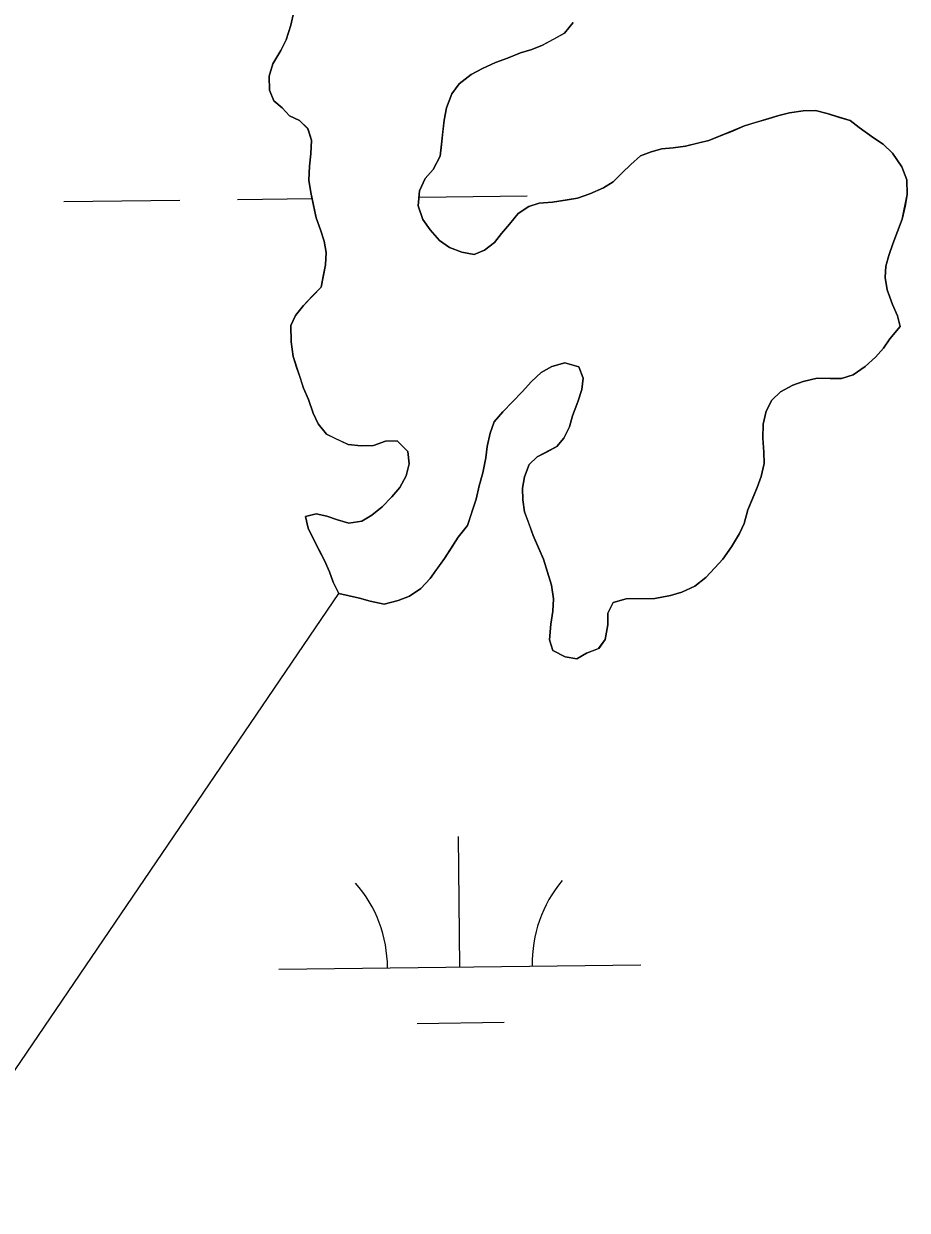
# Model space of a CAD drawing. Extents: x 3694830 to 3732949, y 415201 to 440970.
# Drawn here: x 3730359.1 to 3730603.1, y 422530.6 to 422858.2 of the extents above; entities that cross this region are included whole.
import ezdxf

# ---------------------------------------------------------------- set-up
doc = ezdxf.new("R2010")
doc.units = 0
doc.layers.add('V-TOPO-SHOR', color=7, linetype='Continuous')
doc.layers.add('V-WETL-SWMP', color=7, linetype='Continuous')

msp = doc.modelspace()

# ---------------------------------------------------------------- linework, layer by layer
at = {"layer": 'V-TOPO-SHOR'}
msp.add_line((3730330.38, 422530.64), (3730446.2, 422700.88), dxfattribs=at)
for points in [[(3730439.1, 422716.09), (3730437.68, 422718.99), (3730436.94, 422722.14), (3730439.86, 422722.88), (3730442.81, 422722.27), (3730445.77, 422721.2), (3730448.95, 422720.36), (3730452.55, 422720.89), (3730455.23, 422722.53), (3730458.11, 422724.85), (3730460.77, 422727.62), (3730462.97, 422730.15), (3730464.71, 422733.35), (3730465.54, 422736.75), (3730465.25, 422740.14), (3730462.25, 422743.01), (3730459.09, 422742.94), (3730455.72, 422741.74), (3730452.33, 422741.67), (3730448.71, 422742.05), (3730445.52, 422743.56), (3730442.78, 422744.85), (3730440.46, 422747.74), (3730439.04, 422750.65), (3730437.83, 422754.47), (3730436.41, 422757.6), (3730435.44, 422760.51), (3730434.48, 422763.43), (3730433.52, 422766.35), (3730432.98, 422770.4), (3730432.88, 422774.92), (3730434.18, 422777.66), (3730436.38, 422780.42), (3730438.81, 422782.95), (3730441.24, 422785.49), (3730441.86, 422788.44), (3730442.47, 422791.61), (3730442.62, 422795.01), (3730442.1, 422798.16), (3730441.13, 422801.3), (3730439.93, 422804.66), (3730439.18, 422808.03), (3730438.43, 422811.63), (3730437.91, 422815.01), (3730438.05, 422818.85), (3730438.43, 422822.25), (3730438.58, 422826.09), (3730437.6, 422829.23), (3730435.3, 422831.45), (3730432.56, 422832.74), (3730430.48, 422834.96), (3730428.18, 422836.94), (3730426.99, 422839.86), (3730426.91, 422843.69), (3730427.96, 422847.1), (3730430.15, 422850.77), (3730431.66, 422853.73), (3730432.93, 422857.83), (3730433.76, 422861.46)], [(3730510.86, 422858.57), (3730508.43, 422855.58), (3730505.53, 422853.94), (3730502.4, 422852.3), (3730499.49, 422851.1), (3730496.35, 422850.14), (3730492.77, 422848.7), (3730489.4, 422847.5), (3730485.82, 422845.84), (3730482.7, 422844.2), (3730479.36, 422841.64), (3730477.39, 422838.89), (3730475.89, 422835.02), (3730475.28, 422831.61), (3730474.9, 422828.45), (3730474.52, 422824.82), (3730474.14, 422821.65), (3730472.18, 422818), (3730469.98, 422815.46), (3730468.47, 422812.04), (3730468.1, 422807.97), (3730469.31, 422804.15), (3730471.41, 422801.26), (3730473.95, 422798.38), (3730476.7, 422796.4), (3730480.12, 422795.12), (3730483.52, 422794.52), (3730486.43, 422795.71), (3730489.1, 422797.8), (3730491.08, 422800.32), (3730493.29, 422802.85), (3730495.71, 422805.84), (3730498.6, 422807.71), (3730501.52, 422808.67), (3730505.13, 422808.98), (3730508.73, 422809.51), (3730512.11, 422810.03), (3730515.47, 422811.23), (3730519.28, 422812.89), (3730521.95, 422814.53), (3730524.38, 422817.07), (3730526.82, 422819.38), (3730529.48, 422821.69), (3730532.39, 422822.88), (3730535.31, 422823.62), (3730538.47, 422823.92), (3730541.85, 422824.44), (3730545.22, 422825.19), (3730548.37, 422825.93), (3730551.73, 422827.36), (3730554.87, 422828.55), (3730558.22, 422829.98), (3730561.14, 422830.95), (3730564.73, 422831.93), (3730567.65, 422832.89), (3730570.57, 422833.63), (3730574.4, 422834.16), (3730577.79, 422834.24), (3730580.97, 422833.4), (3730584.38, 422832.34), (3730587.33, 422831.5), (3730589.86, 422829.52), (3730593.76, 422826.67), (3730596.51, 422824.92), (3730599.04, 422822.49), (3730601.61, 422818.7), (3730603.04, 422815.12), (3730603.13, 422811.05), (3730602.52, 422807.88), (3730601.69, 422804.24), (3730600.41, 422800.83), (3730599.12, 422797.41), (3730598.06, 422794.23), (3730597.22, 422791.27), (3730597.06, 422788.11), (3730597.58, 422784.73), (3730599.03, 422780.69)], [(3730599.03, 422780.69), (3730600.45, 422777.56), (3730601.19, 422774.64), (3730598.32, 422771.19)], [(3730598.32, 422771.19), (3730596.57, 422768.67), (3730594.37, 422766.14), (3730591.48, 422763.59), (3730588.14, 422761.26), (3730585, 422760.29), (3730581.84, 422760.23), (3730578.22, 422760.38), (3730574.4, 422759.39), (3730571.48, 422758.42), (3730568.14, 422756.55), (3730565.7, 422754.24), (3730564.18, 422751.27), (3730563.35, 422747.64), (3730563.21, 422743.79), (3730563.52, 422739.96), (3730563.58, 422736.8), (3730562.76, 422733.17), (3730561.69, 422730.21), (3730560.4, 422727.02), (3730559.11, 422724.05), (3730558.06, 422720.19), (3730556.77, 422717.45), (3730554.58, 422713.79), (3730552.17, 422710.35), (3730549.96, 422708.04), (3730547.54, 422705.28), (3730544.42, 422702.96), (3730540.84, 422701.3), (3730537.7, 422700.33), (3730533.43, 422699.56), (3730529.58, 422699.48), (3730525.52, 422699.4), (3730521.93, 422698.42), (3730520.41, 422695.45), (3730520.48, 422692.29), (3730519.66, 422688.2), (3730517.91, 422685.68), (3730514.54, 422684.48), (3730511.87, 422682.84), (3730508.69, 422683.45), (3730505.27, 422685.19), (3730504.3, 422688.1), (3730504.66, 422692.4), (3730505.26, 422696.03), (3730505.41, 422699.42), (3730504.88, 422703.25), (3730503.67, 422707.07), (3730502.7, 422710.43), (3730501.27, 422713.56), (3730499.85, 422716.92), (3730498.65, 422720.29), (3730497.45, 422723.42), (3730496.93, 422726.8), (3730496.86, 422729.96), (3730497.47, 422733.14), (3730498.75, 422736.55), (3730500.97, 422738.63), (3730503.65, 422740.05), (3730506.33, 422741.46), (3730508.32, 422743.76), (3730509.83, 422746.96), (3730510.67, 422749.91), (3730512.17, 422753.78), (3730513.23, 422757.19), (3730513.61, 422760.36), (3730512.42, 422763.5), (3730508.55, 422764.55), (3730504.96, 422763.57), (3730502.06, 422761.93), (3730499.4, 422759.39), (3730496.75, 422756.62), (3730494.1, 422753.85), (3730491.45, 422751.08), (3730489.02, 422748.32), (3730487.96, 422745.14), (3730487.13, 422741.51), (3730486.75, 422738.33), (3730485.93, 422734.25), (3730484.88, 422730.61), (3730484.05, 422726.98), (3730482.77, 422723.11), (3730481.72, 422719.7), (3730479.08, 422716.48), (3730477.33, 422713.74), (3730475.36, 422710.53), (3730473.16, 422707.55), (3730471.41, 422705.03), (3730468.76, 422702.26), (3730465.64, 422700.16), (3730462.5, 422698.96), (3730458.68, 422697.98), (3730454.82, 422698.8), (3730451.87, 422699.64), (3730446.2, 422700.88), (3730444.55, 422704.01), (3730443.58, 422706.92), (3730442.16, 422710.05), (3730440.52, 422713.18), (3730439.1, 422716.09)]]:
    msp.add_lwpolyline(points, dxfattribs=at)
at = {"layer": 'V-WETL-SWMP'}
for p, q in [((3730433.76, 422861.46), (3730432.93, 422857.83)), ((3730432.93, 422857.83), (3730431.66, 422853.73)), ((3730508.43, 422855.58), (3730510.85, 422858.57)), ((3730431.66, 422853.73), (3730430.15, 422850.77)), ((3730502.4, 422852.29), (3730508.43, 422855.58)), ((3730430.15, 422850.77), (3730427.96, 422847.1)), ((3730492.77, 422848.7), (3730496.35, 422850.13)), ((3730496.35, 422850.13), (3730499.49, 422851.1)), ((3730499.49, 422851.1), (3730502.4, 422852.29)), ((3730427.96, 422847.1), (3730426.91, 422843.69)), ((3730485.82, 422845.84), (3730489.4, 422847.5)), ((3730489.4, 422847.5), (3730492.77, 422848.7)), ((3730426.91, 422843.69), (3730426.99, 422839.86)), ((3730479.36, 422841.64), (3730482.7, 422844.2)), ((3730482.7, 422844.2), (3730485.82, 422845.84)), ((3730477.39, 422838.89), (3730479.36, 422841.64)), ((3730426.99, 422839.86), (3730428.18, 422836.94)), ((3730428.18, 422836.94), (3730430.48, 422834.96)), ((3730475.89, 422835.02), (3730477.39, 422838.89)), ((3730430.48, 422834.96), (3730432.56, 422832.74)), ((3730475.28, 422831.61), (3730475.89, 422835.02)), ((3730570.57, 422833.63), (3730567.65, 422832.89)), ((3730574.4, 422834.16), (3730570.57, 422833.63)), ((3730577.79, 422834.24), (3730574.4, 422834.16)), ((3730580.97, 422833.4), (3730577.79, 422834.24)), ((3730432.56, 422832.74), (3730435.3, 422831.45)), ((3730435.3, 422831.45), (3730437.6, 422829.24)), ((3730474.14, 422821.65), (3730475.28, 422831.61)), ((3730567.65, 422832.89), (3730558.22, 422829.98)), ((3730587.33, 422831.5), (3730580.97, 422833.4)), ((3730589.86, 422829.52), (3730587.33, 422831.5)), ((3730437.6, 422829.24), (3730438.58, 422826.09)), ((3730558.22, 422829.98), (3730548.37, 422825.93)), ((3730593.76, 422826.67), (3730589.86, 422829.52)), ((3730438.58, 422826.09), (3730438.43, 422822.25)), ((3730538.47, 422823.92), (3730535.31, 422823.62)), ((3730541.85, 422824.44), (3730538.47, 422823.92)), ((3730548.37, 422825.93), (3730541.85, 422824.44)), ((3730596.51, 422824.92), (3730593.76, 422826.67)), ((3730599.04, 422822.49), (3730596.51, 422824.92)), ((3730438.43, 422822.25), (3730438.05, 422818.85)), ((3730472.18, 422818), (3730474.14, 422821.65)), ((3730529.48, 422821.69), (3730526.82, 422819.38)), ((3730532.39, 422822.88), (3730529.48, 422821.69)), ((3730535.31, 422823.62), (3730532.39, 422822.88)), ((3730601.61, 422818.7), (3730599.04, 422822.49)), ((3730438.05, 422818.85), (3730437.91, 422815.01)), ((3730469.98, 422815.46), (3730472.18, 422818)), ((3730526.82, 422819.38), (3730524.38, 422817.07)), ((3730603.04, 422815.12), (3730601.61, 422818.7)), ((3730437.91, 422815.01), (3730438.43, 422811.63)), ((3730468.47, 422812.04), (3730469.98, 422815.46)), ((3730521.95, 422814.53), (3730519.28, 422812.89)), ((3730524.38, 422817.07), (3730521.95, 422814.53)), ((3730603.13, 422811.05), (3730603.04, 422815.12)), ((3730438.43, 422811.63), (3730439.93, 422804.66)), ((3730468.1, 422807.97), (3730468.47, 422812.04)), ((3730468.31, 422810.3), (3730498.21, 422810.65)), ((3730515.47, 422811.23), (3730512.11, 422810.03)), ((3730514.21, 422810.85), (3730514.4, 422810.85)), ((3730519.28, 422812.89), (3730515.47, 422811.23)), ((3730601.69, 422804.25), (3730603.13, 422811.05)), ((3730370.22, 422809.13), (3730402.21, 422809.51)), ((3730418.21, 422809.7), (3730438.79, 422809.95)), ((3730469.31, 422804.15), (3730468.1, 422807.97)), ((3730498.6, 422807.71), (3730495.71, 422805.84)), ((3730501.52, 422808.68), (3730498.6, 422807.71)), ((3730505.13, 422808.98), (3730501.52, 422808.68)), ((3730512.11, 422810.03), (3730505.13, 422808.98)), ((3730439.93, 422804.66), (3730441.13, 422801.3)), ((3730471.41, 422801.26), (3730469.31, 422804.15)), ((3730495.71, 422805.84), (3730493.29, 422802.85)), ((3730599.12, 422797.41), (3730601.69, 422804.25)), ((3730441.13, 422801.3), (3730442.1, 422798.16)), ((3730473.95, 422798.38), (3730471.41, 422801.26)), ((3730493.29, 422802.85), (3730491.08, 422800.32)), ((3730442.1, 422798.16), (3730442.62, 422795)), ((3730476.7, 422796.4), (3730473.95, 422798.38)), ((3730489.1, 422797.8), (3730486.43, 422795.71)), ((3730491.08, 422800.32), (3730489.1, 422797.8)), ((3730442.62, 422795), (3730442.47, 422791.61)), ((3730480.12, 422795.12), (3730476.7, 422796.4)), ((3730483.52, 422794.52), (3730480.12, 422795.12)), ((3730486.43, 422795.71), (3730483.52, 422794.52)), ((3730597.22, 422791.27), (3730598.06, 422794.23)), ((3730598.06, 422794.23), (3730599.12, 422797.41)), ((3730442.47, 422791.61), (3730441.24, 422785.49)), ((3730597.06, 422788.11), (3730597.22, 422791.27)), ((3730597.58, 422784.73), (3730597.06, 422788.11)), ((3730441.24, 422785.49), (3730436.38, 422780.41)), ((3730599.03, 422780.69), (3730597.58, 422784.73)), ((3730436.38, 422780.41), (3730434.18, 422777.66)), ((3730600.45, 422777.56), (3730599.03, 422780.69)), ((3730434.18, 422777.66), (3730432.88, 422774.92)), ((3730432.88, 422774.92), (3730432.98, 422770.4)), ((3730598.32, 422771.19), (3730601.19, 422774.64)), ((3730601.19, 422774.64), (3730600.45, 422777.56)), ((3730432.98, 422770.4), (3730433.51, 422766.35)), ((3730594.36, 422766.14), (3730596.57, 422768.67)), ((3730596.57, 422768.67), (3730598.32, 422771.19)), ((3730433.51, 422766.35), (3730436.41, 422757.6)), ((3730591.48, 422763.59), (3730594.36, 422766.14)), ((3730499.4, 422759.39), (3730502.06, 422761.93)), ((3730502.06, 422761.93), (3730504.96, 422763.57)), ((3730504.96, 422763.57), (3730508.55, 422764.55)), ((3730508.55, 422764.55), (3730512.42, 422763.5)), ((3730512.42, 422763.5), (3730513.61, 422760.36)), ((3730588.14, 422761.26), (3730591.48, 422763.59)), ((3730496.75, 422756.62), (3730499.4, 422759.39)), ((3730513.61, 422760.36), (3730513.23, 422757.19)), ((3730568.14, 422756.55), (3730571.48, 422758.43)), ((3730571.48, 422758.43), (3730574.4, 422759.39)), ((3730574.4, 422759.39), (3730578.22, 422760.38)), ((3730578.22, 422760.38), (3730581.84, 422760.23)), ((3730581.84, 422760.23), (3730585, 422760.29)), ((3730585, 422760.29), (3730588.14, 422761.26)), ((3730436.41, 422757.6), (3730437.83, 422754.47)), ((3730491.44, 422751.08), (3730496.75, 422756.62)), ((3730513.23, 422757.19), (3730512.17, 422753.78)), ((3730565.7, 422754.24), (3730568.14, 422756.55)), ((3730437.83, 422754.47), (3730439.04, 422750.65)), ((3730512.17, 422753.78), (3730510.67, 422749.91)), ((3730564.18, 422751.27), (3730565.7, 422754.24)), ((3730439.04, 422750.65), (3730440.46, 422747.74)), ((3730489.02, 422748.32), (3730491.44, 422751.08)), ((3730510.67, 422749.91), (3730509.83, 422746.96)), ((3730563.36, 422747.64), (3730564.18, 422751.27)), ((3730440.46, 422747.74), (3730442.78, 422744.86)), ((3730487.13, 422741.5), (3730487.96, 422745.14)), ((3730487.96, 422745.14), (3730489.02, 422748.32)), ((3730509.83, 422746.96), (3730508.32, 422743.76)), ((3730563.21, 422743.79), (3730563.36, 422747.64)), ((3730442.78, 422744.86), (3730448.71, 422742.05)), ((3730448.71, 422742.05), (3730452.34, 422741.67)), ((3730455.72, 422741.74), (3730459.09, 422742.94)), ((3730459.09, 422742.94), (3730462.25, 422743.01)), ((3730462.25, 422743.01), (3730465.25, 422740.14)), ((3730508.32, 422743.76), (3730506.33, 422741.46)), ((3730563.52, 422739.96), (3730563.21, 422743.79)), ((3730452.34, 422741.67), (3730455.72, 422741.74)), ((3730465.25, 422740.14), (3730465.54, 422736.75)), ((3730486.74, 422738.33), (3730487.13, 422741.5)), ((3730500.97, 422738.63), (3730498.76, 422736.55)), ((3730506.33, 422741.46), (3730500.97, 422738.63)), ((3730563.58, 422736.8), (3730563.52, 422739.96)), ((3730465.54, 422736.75), (3730464.71, 422733.35)), ((3730485.93, 422734.25), (3730486.74, 422738.33)), ((3730498.76, 422736.55), (3730497.47, 422733.14)), ((3730562.76, 422733.17), (3730563.58, 422736.8)), ((3730464.71, 422733.35), (3730462.97, 422730.15)), ((3730484.87, 422730.61), (3730485.93, 422734.25)), ((3730497.47, 422733.14), (3730496.86, 422729.96)), ((3730561.69, 422730.21), (3730562.76, 422733.17)), ((3730462.97, 422730.15), (3730460.77, 422727.62)), ((3730484.05, 422726.98), (3730484.87, 422730.61)), ((3730496.86, 422729.96), (3730496.93, 422726.8)), ((3730559.11, 422724.05), (3730561.69, 422730.21)), ((3730460.77, 422727.62), (3730458.11, 422724.85)), ((3730481.72, 422719.7), (3730484.05, 422726.98)), ((3730496.93, 422726.8), (3730497.45, 422723.42)), ((3730439.86, 422722.88), (3730436.94, 422722.14)), ((3730436.94, 422722.14), (3730437.68, 422718.99)), ((3730442.81, 422722.27), (3730439.86, 422722.88)), ((3730445.77, 422721.2), (3730442.81, 422722.27)), ((3730455.23, 422722.53), (3730452.55, 422720.89)), ((3730458.11, 422724.85), (3730455.23, 422722.53)), ((3730497.45, 422723.42), (3730499.85, 422716.92)), ((3730558.06, 422720.19), (3730559.11, 422724.05)), ((3730437.68, 422718.99), (3730439.1, 422716.09)), ((3730448.95, 422720.36), (3730445.77, 422721.2)), ((3730452.55, 422720.89), (3730448.95, 422720.36)), ((3730479.07, 422716.48), (3730481.72, 422719.7)), ((3730556.77, 422717.45), (3730558.06, 422720.19)), ((3730439.1, 422716.09), (3730442.16, 422710.05)), ((3730475.36, 422710.53), (3730479.07, 422716.48)), ((3730499.85, 422716.92), (3730502.7, 422710.43)), ((3730554.58, 422713.79), (3730556.77, 422717.45)), ((3730552.17, 422710.35), (3730554.58, 422713.79)), ((3730442.16, 422710.05), (3730443.58, 422706.92)), ((3730471.41, 422705.03), (3730475.36, 422710.53)), ((3730502.7, 422710.43), (3730504.88, 422703.25)), ((3730549.96, 422708.04), (3730552.17, 422710.35)), ((3730443.58, 422706.92), (3730444.55, 422704.01)), ((3730547.54, 422705.28), (3730549.96, 422708.04)), ((3730444.55, 422704.01), (3730446.2, 422700.88)), ((3730468.76, 422702.26), (3730471.41, 422705.03)), ((3730504.88, 422703.25), (3730505.41, 422699.42)), ((3730540.84, 422701.3), (3730544.42, 422702.96)), ((3730544.42, 422702.96), (3730547.54, 422705.28)), ((3730446.2, 422700.88), (3730451.87, 422699.64)), ((3730451.87, 422699.64), (3730454.82, 422698.8)), ((3730462.5, 422698.96), (3730465.64, 422700.16)), ((3730465.64, 422700.16), (3730468.76, 422702.26)), ((3730505.41, 422699.42), (3730505.26, 422696.03)), ((3730521.93, 422698.42), (3730525.52, 422699.4)), ((3730525.52, 422699.4), (3730533.42, 422699.56)), ((3730533.42, 422699.56), (3730537.7, 422700.33)), ((3730537.7, 422700.33), (3730540.84, 422701.3)), ((3730454.82, 422698.8), (3730458.68, 422697.98)), ((3730458.68, 422697.98), (3730462.5, 422698.96)), ((3730505.26, 422696.03), (3730504.66, 422692.4)), ((3730520.41, 422695.45), (3730521.93, 422698.42)), ((3730520.48, 422692.29), (3730520.41, 422695.45)), ((3730504.66, 422692.4), (3730504.3, 422688.1)), ((3730519.66, 422688.2), (3730520.48, 422692.29)), ((3730504.3, 422688.1), (3730505.26, 422685.19)), ((3730517.9, 422685.68), (3730519.66, 422688.2)), ((3730505.26, 422685.19), (3730508.69, 422683.45)), ((3730508.69, 422683.45), (3730511.87, 422682.84)), ((3730511.87, 422682.84), (3730514.54, 422684.48)), ((3730514.54, 422684.48), (3730517.9, 422685.68)), ((3730479.59, 422597.81), (3730479.16, 422633.81)), ((3730429.59, 422597.22), (3730529.59, 422598.41)), ((3730467.77, 422582.24), (3730491.77, 422582.53))]:
    msp.add_line(p, q, dxfattribs=at)
for centre, start, end in [((3730424.34, 422597.63), 359.9115, 41.4552), ((3730534.82, 422598.95), 139.9115, 181.4552)]:
    msp.add_arc(centre, 35.25, start, end, dxfattribs=at)

doc.saveas('drawing.dxf')
